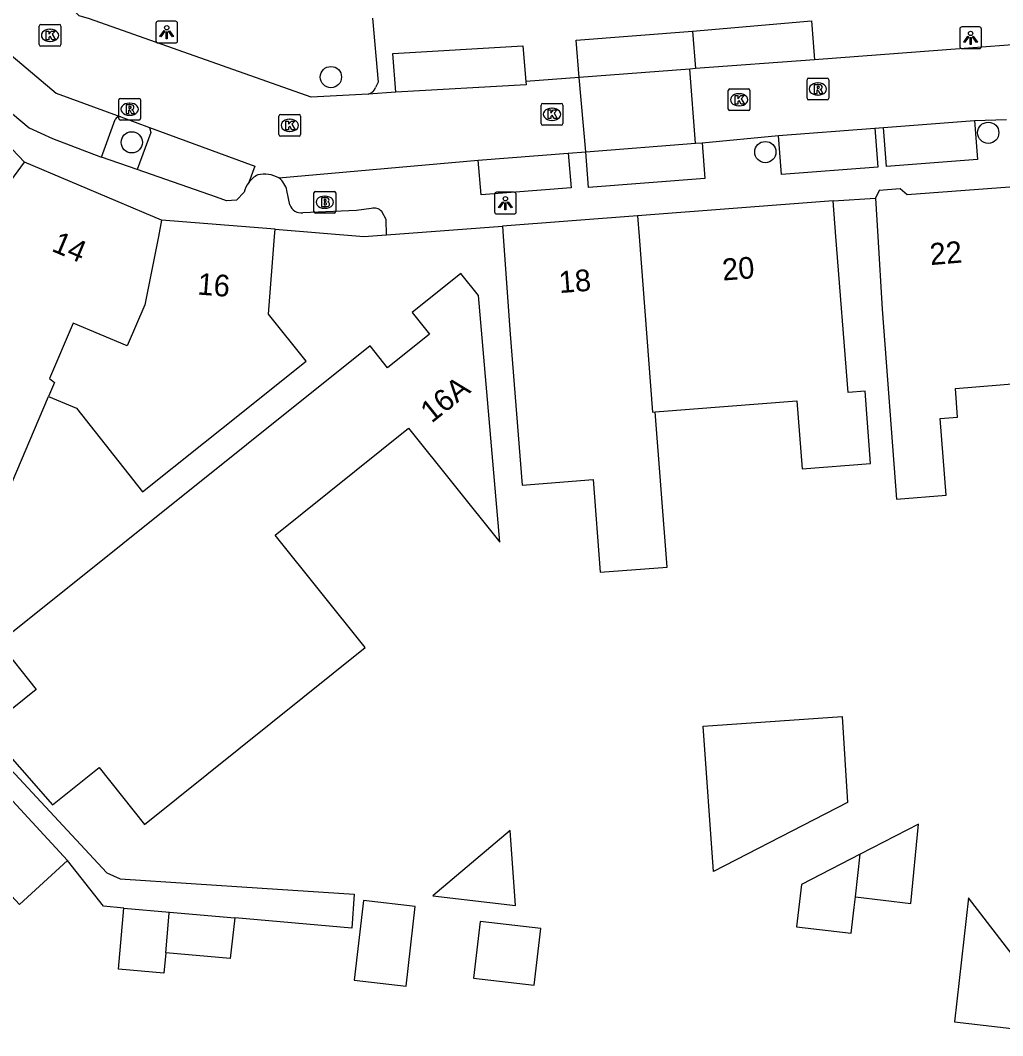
# Model space of a CAD drawing. Extents: x 160664 to 161506, y 382245 to 383288.
# Drawn here: x 160852.57 to 160897.84, y 382963.18 to 383009.95 of the extents above; entities that cross this region are included whole.
import ezdxf

# ---------------------------------------------------------------- set-up
doc = ezdxf.new("R2010")
doc.units = 0
for name, color, linetype in [('IMGEO_Boom', 7, 'Continuous'), ('IMGEO_Brandkraan', 7, 'Continuous'), ('IMGEO_Kolk', 7, 'Continuous'), ('IMGEO_Lichtpunt', 7, 'Continuous'), ('IMGEO_Pand', 7, 'Continuous'), ('IMGEO_Pand_nummerreeks', 7, 'Continuous'), ('IMGEO_Parkeervlak_open', 7, 'Continuous'), ('IMGEO_Rioolput', 7, 'Continuous'), ('IMGEO_Voetpad_open', 7, 'Continuous'), ('IMGEO_Woonerf_open', 7, 'Continuous')]:
    doc.layers.add(name, color=color, linetype=linetype)

msp = doc.modelspace()

# ---------------------------------------------------------------- linework, layer by layer
at = {"layer": 'IMGEO_Boom'}
for centre in [(160866.885, 383007.336), (160897.174, 383004.77), (160857.709, 383004.329), (160886.905, 383003.881)]:
    msp.add_circle(centre, 0.489, dxfattribs=at)
at = {"layer": 'IMGEO_Brandkraan'}
for p, q in [((160866.104, 383001.145), (160866.104, 383001.997)), ((160866.179, 383002.071), (160867.031, 383002.071)), ((160866.592, 383001.851), (160866.617, 383001.851)), ((160867.105, 383001.997), (160867.105, 383001.145)), ((160866.615, 383001.291), (160866.59, 383001.291)), ((160867.031, 383001.071), (160866.179, 383001.071))]:
    msp.add_line(p, q, dxfattribs=at)
for points in [[(160866.104, 383001.145), (160866.104, 383001.997)], [(160866.179, 383002.071), (160867.031, 383002.071)], [(160866.452, 383001.771), (160866.452, 383001.371), (160866.665, 383001.371)], [(160866.683, 383001.771), (160866.452, 383001.771)], [(160866.631, 383001.69), (160866.577, 383001.69), (160866.577, 383001.614)], [(160867.105, 383001.997), (160867.105, 383001.145)], [(160866.577, 383001.614), (160866.63, 383001.614)], [(160866.639, 383001.538), (160866.577, 383001.538), (160866.577, 383001.457)], [(160866.577, 383001.457), (160866.639, 383001.457)], [(160867.031, 383001.071), (160866.179, 383001.071)]]:
    msp.add_lwpolyline(points, dxfattribs=at)
for centre, radius, start, end in [((160866.181, 383001.995), 0.0765, 91.552, 178.448), ((160866.181, 383001.995), 0.0765, 91.552, 178.448), ((160866.632, 383001.652), 0.0379, 267.8285, 90.9355), ((160866.687, 383001.626), 0.145, 59.4692, 91.5367), ((160866.712, 383001.673), 0.0922, 285.5137, 58.1501), ((160867.029, 383001.995), 0.0765, 1.552, 88.448), ((160867.029, 383001.995), 0.0765, 1.552, 88.448), ((160866.64, 383001.497), 0.0404, 269.8759, 90.5077), ((160866.671, 383001.622), 0.251, 268.6676, 293.5347), ((160866.717, 383001.481), 0.105, 301.3115, 78.989), ((160866.181, 383001.147), 0.0765, 181.552, 268.448), ((160866.181, 383001.147), 0.0765, 181.552, 268.448), ((160867.029, 383001.147), 0.0765, 271.552, 358.448), ((160867.029, 383001.147), 0.0765, 271.552, 358.448)]:
    msp.add_arc(centre, radius, start, end, dxfattribs=at)
for centre, major_axis, ratio, start_param, end_param in [((160866.591, 383001.571), (-0.387, 0.002), 0.722429, 4.712389, 7.853982), ((160866.616, 383001.571), (-0.39, 0.002), 0.717154, 1.570796, 4.712389)]:
    msp.add_ellipse(centre, major_axis=major_axis, ratio=ratio, start_param=start_param, end_param=end_param, dxfattribs=at)
at = {"layer": 'IMGEO_Kolk'}
for p, q in [((160853.443, 383008.833), (160853.443, 383009.685)), ((160853.518, 383009.759), (160854.37, 383009.759)), ((160854.444, 383009.685), (160854.444, 383008.833)), ((160853.931, 383009.539), (160853.956, 383009.539)), ((160854.37, 383008.759), (160853.518, 383008.759)), ((160853.954, 383008.979), (160853.929, 383008.979)), ((160885.193, 383005.866), (160885.193, 383006.718)), ((160885.268, 383006.792), (160886.12, 383006.792)), ((160885.681, 383006.572), (160885.706, 383006.572)), ((160886.194, 383006.718), (160886.194, 383005.866)), ((160876.573, 383005.196), (160876.573, 383006.048)), ((160876.648, 383006.122), (160877.5, 383006.122)), ((160877.061, 383005.902), (160877.086, 383005.902)), ((160877.574, 383006.048), (160877.574, 383005.196)), ((160885.704, 383006.012), (160885.679, 383006.012)), ((160864.489, 383004.686), (160864.489, 383005.538)), ((160864.564, 383005.612), (160865.416, 383005.612)), ((160865.49, 383005.538), (160865.49, 383004.686)), ((160886.12, 383005.792), (160885.268, 383005.792)), ((160864.977, 383005.392), (160865.002, 383005.392)), ((160877.5, 383005.122), (160876.648, 383005.122)), ((160877.084, 383005.342), (160877.059, 383005.342)), ((160865.416, 383004.612), (160864.564, 383004.612)), ((160865, 383004.832), (160864.975, 383004.832))]:
    msp.add_line(p, q, dxfattribs=at)
for points in [[(160853.443, 383008.833), (160853.443, 383009.685)], [(160853.518, 383009.759), (160854.37, 383009.759)], [(160854.444, 383009.685), (160854.444, 383008.833)], [(160853.764, 383009.459), (160853.887, 383009.459), (160853.887, 383009.308), (160854.017, 383009.459), (160854.181, 383009.459), (160854.035, 383009.308), (160854.188, 383009.059), (160854.036, 383009.059), (160853.951, 383009.223), (160853.887, 383009.156), (160853.887, 383009.059), (160853.764, 383009.059), (160853.764, 383009.459)], [(160854.37, 383008.759), (160853.518, 383008.759)], [(160885.193, 383005.866), (160885.193, 383006.718)], [(160885.268, 383006.792), (160886.12, 383006.792)], [(160885.514, 383006.492), (160885.637, 383006.492), (160885.637, 383006.341), (160885.767, 383006.492), (160885.931, 383006.492), (160885.785, 383006.341), (160885.938, 383006.092), (160885.786, 383006.092), (160885.701, 383006.256), (160885.637, 383006.189), (160885.637, 383006.092), (160885.514, 383006.092), (160885.514, 383006.492)], [(160886.194, 383006.718), (160886.194, 383005.866)], [(160876.573, 383005.196), (160876.573, 383006.048)], [(160876.648, 383006.122), (160877.5, 383006.122)], [(160877.574, 383006.048), (160877.574, 383005.196)], [(160864.489, 383004.686), (160864.489, 383005.538)], [(160864.564, 383005.612), (160865.416, 383005.612)], [(160865.49, 383005.538), (160865.49, 383004.686)], [(160876.894, 383005.822), (160877.017, 383005.822), (160877.017, 383005.671), (160877.147, 383005.822), (160877.311, 383005.822), (160877.165, 383005.671), (160877.318, 383005.422), (160877.166, 383005.422), (160877.081, 383005.586), (160877.017, 383005.519), (160877.017, 383005.422), (160876.894, 383005.422), (160876.894, 383005.822)], [(160886.12, 383005.792), (160885.268, 383005.792)], [(160864.81, 383005.312), (160864.933, 383005.312), (160864.933, 383005.161), (160865.063, 383005.312), (160865.227, 383005.312), (160865.081, 383005.161), (160865.234, 383004.912), (160865.082, 383004.912), (160864.997, 383005.076), (160864.933, 383005.009), (160864.933, 383004.912), (160864.81, 383004.912), (160864.81, 383005.312)], [(160877.5, 383005.122), (160876.648, 383005.122)], [(160865.416, 383004.612), (160864.564, 383004.612)]]:
    msp.add_lwpolyline(points, dxfattribs=at)
for centre, start, end in [((160853.52, 383009.683), 91.552, 178.448), ((160853.52, 383009.683), 91.552, 178.448), ((160854.368, 383009.683), 1.552, 88.448), ((160854.368, 383009.683), 1.552, 88.448), ((160853.52, 383008.835), 181.552, 268.448), ((160853.52, 383008.835), 181.552, 268.448), ((160854.368, 383008.835), 271.552, 358.448), ((160854.368, 383008.835), 271.552, 358.448), ((160885.27, 383006.716), 91.552, 178.448), ((160885.27, 383006.716), 91.552, 178.448), ((160886.118, 383006.716), 1.552, 88.448), ((160886.118, 383006.716), 1.552, 88.448), ((160876.65, 383006.046), 91.552, 178.448), ((160876.65, 383006.046), 91.552, 178.448), ((160877.498, 383006.046), 1.552, 88.448), ((160877.498, 383006.046), 1.552, 88.448), ((160885.27, 383005.868), 181.552, 268.448), ((160885.27, 383005.868), 181.552, 268.448), ((160886.118, 383005.868), 271.552, 358.448), ((160886.118, 383005.868), 271.552, 358.448), ((160864.566, 383005.536), 91.552, 178.448), ((160864.566, 383005.536), 91.552, 178.448), ((160865.414, 383005.536), 1.552, 88.448), ((160865.414, 383005.536), 1.552, 88.448), ((160876.65, 383005.198), 181.552, 268.448), ((160876.65, 383005.198), 181.552, 268.448), ((160877.498, 383005.198), 271.552, 358.448), ((160877.498, 383005.198), 271.552, 358.448), ((160864.566, 383004.688), 181.552, 268.448), ((160864.566, 383004.688), 181.552, 268.448), ((160865.414, 383004.688), 271.552, 358.448), ((160865.414, 383004.688), 271.552, 358.448)]:
    msp.add_arc(centre, 0.0765, start, end, dxfattribs=at)
for centre, major_axis, ratio, start_param, end_param in [((160853.93, 383009.259), (-0.387, 0.002), 0.722429, 4.712389, 7.853982), ((160853.955, 383009.259), (-0.39, 0.002), 0.717154, 1.570796, 4.712389), ((160885.68, 383006.292), (-0.387, 0.002), 0.722429, 4.712389, 7.853982), ((160885.705, 383006.292), (-0.39, 0.002), 0.717154, 1.570796, 4.712389), ((160877.06, 383005.622), (-0.387, 0.002), 0.722429, 4.712389, 7.853982), ((160877.085, 383005.622), (-0.39, 0.002), 0.717154, 1.570796, 4.712389), ((160864.976, 383005.112), (-0.387, 0.002), 0.722429, 4.712389, 7.853982), ((160865.001, 383005.112), (-0.39, 0.002), 0.717154, 1.570796, 4.712389)]:
    msp.add_ellipse(centre, major_axis=major_axis, ratio=ratio, start_param=start_param, end_param=end_param, dxfattribs=at)
at = {"layer": 'IMGEO_Lichtpunt'}
for p, q in [((160858.821, 383009.811), (160858.821, 383009.004)), ((160858.821, 383009.811), (160858.821, 383009.004)), ((160859.723, 383009.906), (160858.915, 383009.906)), ((160859.723, 383009.906), (160858.915, 383009.906)), ((160859.817, 383009.004), (160859.817, 383009.811)), ((160859.817, 383009.004), (160859.817, 383009.811)), ((160896.764, 383009.646), (160895.956, 383009.646)), ((160896.764, 383009.646), (160895.956, 383009.646)), ((160895.862, 383009.551), (160895.862, 383008.744)), ((160895.862, 383009.551), (160895.862, 383008.744)), ((160896.858, 383008.744), (160896.858, 383009.551)), ((160896.858, 383008.744), (160896.858, 383009.551)), ((160858.915, 383008.91), (160859.723, 383008.91)), ((160858.915, 383008.91), (160859.723, 383008.91)), ((160895.956, 383008.65), (160896.764, 383008.65)), ((160895.956, 383008.65), (160896.764, 383008.65)), ((160874.427, 383001.933), (160874.427, 383001.126)), ((160874.427, 383001.933), (160874.427, 383001.126)), ((160875.329, 383002.028), (160874.521, 383002.028)), ((160875.329, 383002.028), (160874.521, 383002.028)), ((160875.423, 383001.126), (160875.423, 383001.933)), ((160875.423, 383001.126), (160875.423, 383001.933)), ((160874.521, 383001.032), (160875.329, 383001.032)), ((160874.521, 383001.032), (160875.329, 383001.032))]:
    msp.add_line(p, q, dxfattribs=at)
for points in [[(160859.195, 383009.475), (160859.234, 383009.447), (160859.046, 383009.185), (160859.008, 383009.212), (160859.195, 383009.475)], [(160859.297, 383009.427), (160859.344, 383009.427), (160859.344, 383009.105), (160859.297, 383009.105), (160859.297, 383009.427)], [(160859.407, 383009.447), (160859.445, 383009.474), (160859.632, 383009.212), (160859.593, 383009.184), (160859.407, 383009.447)], [(160896.236, 383009.215), (160896.275, 383009.187), (160896.087, 383008.925), (160896.049, 383008.952), (160896.236, 383009.215)], [(160896.338, 383009.167), (160896.385, 383009.167), (160896.385, 383008.845), (160896.338, 383008.845), (160896.338, 383009.167)], [(160896.448, 383009.187), (160896.486, 383009.214), (160896.673, 383008.952), (160896.634, 383008.924), (160896.448, 383009.187)], [(160874.801, 383001.597), (160874.84, 383001.569), (160874.652, 383001.307), (160874.614, 383001.334), (160874.801, 383001.597)], [(160874.903, 383001.549), (160874.95, 383001.549), (160874.95, 383001.227), (160874.903, 383001.227), (160874.903, 383001.549)], [(160875.013, 383001.569), (160875.051, 383001.596), (160875.238, 383001.334), (160875.199, 383001.306), (160875.013, 383001.569)]]:
    msp.add_lwpolyline(points, dxfattribs=at)
for centre in [(160859.32, 383009.609), (160896.361, 383009.349), (160874.926, 383001.731)]:
    msp.add_circle(centre, 0.0994, dxfattribs=at)
for centre, start, end in [((160858.915, 383009.811), 90, 180), ((160858.915, 383009.811), 90, 180), ((160859.723, 383009.811), 0, 90), ((160859.723, 383009.811), 0, 90), ((160895.956, 383009.551), 90, 180), ((160895.956, 383009.551), 90, 180), ((160896.764, 383009.551), 0, 90), ((160896.764, 383009.551), 0, 90), ((160858.915, 383009.004), 180, 270), ((160858.915, 383009.004), 180, 270), ((160859.723, 383009.004), 270, 0), ((160859.723, 383009.004), 270, 360), ((160895.956, 383008.744), 180, 270), ((160895.956, 383008.744), 180, 270), ((160896.764, 383008.744), 270, 0), ((160896.764, 383008.744), 270, 360), ((160874.521, 383001.933), 90, 180), ((160874.521, 383001.933), 90, 180), ((160875.329, 383001.933), 0, 90), ((160875.329, 383001.933), 0, 90), ((160874.521, 383001.126), 180, 270), ((160874.521, 383001.126), 180, 270), ((160875.329, 383001.126), 270, 0), ((160875.329, 383001.126), 270, 360)]:
    msp.add_arc(centre, 0.0946, start, end, dxfattribs=at)
at = {"layer": 'IMGEO_Pand'}
for points in [[(160852.76, 383003.413), (160849.043, 383007.311)], [(160847.11, 382995.719), (160850.253, 383000), (160852.76, 383003.413)], [(160859.085, 383000.739), (160852.76, 383003.413)], [(160898.171, 383002.268), (160893.435, 383001.905), (160893.109, 383002.184), (160892.149, 383002.11), (160891.979, 383001.755)], [(160891.979, 383001.755), (160892.086, 383000), (160892.291, 382996.643), (160892.944, 382987.896), (160895.236, 382988.083), (160894.966, 382991.616), (160895.761, 382991.677), (160895.66, 382992.998), (160898.838, 382993.254)], [(160890.024, 383001.641), (160881.014, 383000.95)], [(160881.83, 382991.916), (160888.361, 382992.417), (160888.601, 382989.295), (160891.754, 382989.537), (160891.499, 382992.864), (160890.722, 382992.804), (160890.154, 383000), (160890.024, 383001.641)], [(160859.085, 383000.739), (160858.937, 383000), (160858.304, 382996.846), (160857.503, 382994.951), (160855.005, 382996.007), (160853.924, 382993.452), (160854.142, 382993.27), (160853.869, 382992.624)], [(160864.31, 383000.334), (160859.085, 383000.739)], [(160881.014, 383000.95), (160874.785, 383000.473)], [(160881.014, 383000.95), (160881.087, 383000), (160881.707, 382991.907), (160881.83, 382991.916)], [(160853.869, 382992.624), (160855.162, 382992.081), (160858.209, 382988.228), (160861.017, 382990.471), (160861.837, 382991.126), (160865.743, 382994.247), (160864.016, 382996.408), (160864.285, 383000), (160864.31, 383000.334)], [(160874.785, 383000.473), (160874.82, 383000), (160875.151, 382995.487), (160875.691, 382988.54), (160878.965, 382988.798), (160879.292, 382984.531), (160882.378, 382984.767), (160881.83, 382991.916)], [(160858.301, 382972.903), (160868.471, 382981.057), (160864.317, 382986.237), (160870.465, 382991.167), (160874.675, 382985.916), (160873.684, 382997.28), (160872.873, 382998.295), (160870.623, 382996.497), (160871.428, 382995.489), (160869.499, 382993.947), (160868.693, 382994.955), (160851.584, 382981.282), (160853.31, 382979.129), (160851.005, 382977.28), (160854.056, 382973.806), (160856.2, 382975.524), (160858.301, 382972.903)], [(160847.11, 382995.719), (160847.348, 382995.469), (160849.256, 382994.662), (160851.103, 382993.881), (160848.972, 382988.842), (160851.769, 382987.659), (160853.869, 382992.624)], [(160884.517, 382970.736), (160884.043, 382977.435), (160890.449, 382977.888), (160890.695, 382973.914), (160884.517, 382970.736)], [(160854.741, 382971.255), (160851.48, 382974.776)], [(160854.741, 382971.255), (160852.536, 382969.213), (160849.276, 382972.733)], [(160891.052, 382969.567), (160893.61, 382969.272), (160893.968, 382972.928), (160891.276, 382971.543)], [(160871.576, 382969.621), (160875.392, 382969.182), (160875.148, 382972.627), (160871.576, 382969.621)], [(160891.276, 382971.543), (160888.565, 382970.149), (160888.343, 382968.198), (160890.863, 382967.907), (160890.997, 382969.09), (160891.052, 382969.567)], [(160891.052, 382969.567), (160891.276, 382971.543)], [(160867.959, 382965.729), (160870.352, 382965.455), (160870.774, 382969.131), (160868.381, 382969.406), (160867.959, 382965.729)], [(160901.164, 382963.177), (160896.271, 382969.534), (160895.621, 382963.817), (160901.164, 382963.177)], [(160859.276, 382966.995), (160859.192, 382966.054), (160857.094, 382966.239), (160857.342, 382969.056)], [(160857.342, 382969.056), (160859.44, 382968.871)], [(160859.276, 382966.995), (160859.435, 382968.819), (160859.44, 382968.871)], [(160862.463, 382968.606), (160862.25, 382966.735), (160859.276, 382966.995)], [(160859.44, 382968.871), (160862.463, 382968.606)], [(160873.459, 382965.832), (160876.258, 382965.511), (160876.557, 382968.115), (160873.757, 382968.436), (160873.459, 382965.832)]]:
    msp.add_lwpolyline(points, dxfattribs=at)
at = {"layer": 'IMGEO_Parkeervlak_open'}
for points in [[(160848.451, 383012.41), (160851.956, 383008.511), (160854.229, 383006.596), (160857.203, 383005.505)], [(160883.544, 383009.453), (160883.683, 383007.727)], [(160889.168, 383008.136), (160883.683, 383007.727)], [(160875.864, 383007.128), (160875.876, 383006.976), (160869.884, 383006.635)], [(160856.31, 383003.651), (160856.947, 383005.386)], [(160858.524, 383005.02), (160858.59, 383004.783), (160857.963, 383003.075)], [(160858.524, 383005.02), (160863.378, 383003.239), (160863.097, 383002.473)], [(160887.511, 383004.65), (160891.948, 383004.986)], [(160892.347, 383005.016), (160896.535, 383005.333)], [(160873.675, 383003.508), (160877.813, 383003.826)]]:
    msp.add_lwpolyline(points, dxfattribs=at)
msp.add_arc((160857.143, 383005.3), 0.214, 73.5898, 156.2723, dxfattribs=at)
at = {"layer": 'IMGEO_Rioolput'}
for p, q in [((160888.898, 383007.287), (160889.75, 383007.287)), ((160888.823, 383006.361), (160888.823, 383007.213)), ((160889.311, 383007.067), (160889.336, 383007.067)), ((160889.824, 383007.213), (160889.824, 383006.361)), ((160857.184, 383006.356), (160858.036, 383006.356)), ((160889.334, 383006.507), (160889.309, 383006.507)), ((160857.109, 383005.43), (160857.109, 383006.282)), ((160857.597, 383006.136), (160857.622, 383006.136)), ((160858.11, 383006.282), (160858.11, 383005.43)), ((160889.75, 383006.287), (160888.898, 383006.287)), ((160857.62, 383005.576), (160857.595, 383005.576)), ((160858.036, 383005.356), (160857.184, 383005.356))]:
    msp.add_line(p, q, dxfattribs=at)
for points in [[(160888.898, 383007.287), (160889.75, 383007.287)], [(160888.823, 383006.361), (160888.823, 383007.213)], [(160889.412, 383006.985), (160889.16, 383006.987), (160889.16, 383006.587)], [(160889.338, 383006.906), (160889.284, 383006.906), (160889.284, 383006.825)], [(160889.284, 383006.825), (160889.336, 383006.825)], [(160889.824, 383007.213), (160889.824, 383006.361)], [(160857.184, 383006.356), (160858.036, 383006.356)], [(160889.16, 383006.587), (160889.284, 383006.587), (160889.284, 383006.749), (160889.295, 383006.749)], [(160889.342, 383006.72), (160889.413, 383006.587), (160889.553, 383006.587), (160889.488, 383006.713)], [(160857.109, 383005.43), (160857.109, 383006.282)], [(160857.698, 383006.054), (160857.446, 383006.056), (160857.446, 383005.656)], [(160857.624, 383005.975), (160857.57, 383005.975), (160857.57, 383005.894)], [(160857.57, 383005.894), (160857.622, 383005.894)], [(160858.11, 383006.282), (160858.11, 383005.43)], [(160889.75, 383006.287), (160888.898, 383006.287)], [(160857.446, 383005.656), (160857.57, 383005.656), (160857.57, 383005.818), (160857.581, 383005.818)], [(160857.628, 383005.789), (160857.699, 383005.656), (160857.839, 383005.656), (160857.774, 383005.782)], [(160858.036, 383005.356), (160857.184, 383005.356)]]:
    msp.add_lwpolyline(points, dxfattribs=at)
for centre, radius, start, end in [((160888.9, 383007.211), 0.0765, 91.552, 178.448), ((160888.9, 383007.211), 0.0765, 91.552, 178.448), ((160889.748, 383007.211), 0.0765, 1.552, 88.448), ((160889.748, 383007.211), 0.0765, 1.552, 88.448), ((160889.32, 383007.014), 0.19, 274.7715, 282.9687), ((160889.344, 383006.81), 0.0964, 77.0061, 93.1865), ((160889.358, 383006.867), 0.0378, 276.6634, 79.6772), ((160889.411, 383006.875), 0.109, 350.3612, 89.416), ((160889.409, 383006.875), 0.112, 277.5842, 350.9817), ((160857.186, 383006.28), 0.0765, 91.552, 178.448), ((160857.186, 383006.28), 0.0765, 91.552, 178.448), ((160858.034, 383006.28), 0.0765, 1.552, 88.448), ((160858.034, 383006.28), 0.0765, 1.552, 88.448), ((160888.9, 383006.363), 0.0765, 181.552, 268.448), ((160888.9, 383006.363), 0.0765, 181.552, 268.448), ((160889.294, 383006.696), 0.0533, 26.0293, 88.6989), ((160889.393, 383006.66), 0.108, 29.5134, 73.7905), ((160889.748, 383006.363), 0.0765, 271.552, 358.448), ((160889.748, 383006.363), 0.0765, 271.552, 358.448), ((160857.606, 383006.083), 0.19, 274.7715, 282.9687), ((160857.63, 383005.879), 0.0964, 77.0061, 93.1865), ((160857.644, 383005.936), 0.0378, 276.6634, 79.6772), ((160857.697, 383005.944), 0.109, 350.3612, 89.416), ((160857.695, 383005.944), 0.112, 277.5842, 350.9817), ((160857.186, 383005.432), 0.0765, 181.552, 268.448), ((160857.186, 383005.432), 0.0765, 181.552, 268.448), ((160857.58, 383005.765), 0.0533, 26.0293, 88.6989), ((160857.679, 383005.729), 0.108, 29.5134, 73.7905), ((160858.034, 383005.432), 0.0765, 271.552, 358.448), ((160858.034, 383005.432), 0.0765, 271.552, 358.448)]:
    msp.add_arc(centre, radius, start, end, dxfattribs=at)
for centre, major_axis, ratio, start_param, end_param in [((160889.31, 383006.787), (-0.387, 0.002), 0.722429, 4.712389, 7.853982), ((160889.335, 383006.787), (-0.39, 0.002), 0.717154, 1.570796, 4.712389), ((160857.596, 383005.856), (-0.387, 0.002), 0.722429, 4.712389, 7.853982), ((160857.621, 383005.856), (-0.39, 0.002), 0.717154, 1.570796, 4.712389)]:
    msp.add_ellipse(centre, major_axis=major_axis, ratio=ratio, start_param=start_param, end_param=end_param, dxfattribs=at)
at = {"layer": 'IMGEO_Voetpad_open'}
for points in [[(160868.6, 383006.554), (160865.981, 383006.413), (160855.754, 383010.024), (160855.28, 383010.153), (160854.925, 383010.503), (160851.333, 383014.229)], [(160868.803, 383010.044), (160869.069, 383007.095), (160868.939, 383006.854)], [(160883.544, 383009.453), (160889.023, 383009.93), (160889.168, 383008.136)], [(160878.321, 383007.316), (160878.188, 383009.043), (160883.544, 383009.453)], [(160905.804, 383009.393), (160889.168, 383008.136)], [(160804.689, 382994.083), (160813.018, 383001.742), (160820.162, 383008.359), (160820.979, 383009.117), (160827.916, 383001.628), (160836.559, 382992.249), (160846.446, 382981.528), (160856.563, 382970.677), (160857.169, 382970.398), (160863.713, 382969.974), (160867.953, 382969.699), (160867.851, 382968.134), (160862.463, 382968.606)], [(160869.884, 383006.635), (160869.737, 383008.43), (160875.729, 383008.771), (160875.864, 383007.128)], [(160878.321, 383007.316), (160875.864, 383007.128)], [(160869.884, 383006.635), (160868.6, 383006.554)], [(160852.212, 383005.642), (160852.982, 383005.003), (160854.062, 383004.504), (160856.271, 383003.665), (160856.31, 383003.651)], [(160891.948, 383004.986), (160892.093, 383003.192), (160887.655, 383002.856), (160887.511, 383004.65)], [(160891.948, 383004.986), (160892.347, 383005.016)], [(160896.535, 383005.333), (160896.68, 383003.539), (160892.492, 383003.222), (160892.347, 383005.016)], [(160896.535, 383005.333), (160898.018, 383005.388)], [(160883.994, 383004.309), (160887.511, 383004.65)], [(160883.994, 383004.309), (160884.12, 383002.665), (160878.752, 383002.253), (160878.626, 383003.897)], [(160857.963, 383003.075), (160856.31, 383003.651)], [(160877.813, 383003.826), (160877.949, 383002.232), (160873.811, 383001.914), (160873.675, 383003.508)], [(160877.813, 383003.826), (160878.626, 383003.897)], [(160862.889, 383002.031), (160862.539, 383001.661), (160862.08, 383001.641), (160861.61, 383001.803), (160857.963, 383003.075)], [(160864.487, 383002.692), (160873.675, 383003.508)], [(160864.998, 383001.453), (160864.857, 383002.113)], [(160890.024, 383001.641), (160891.979, 383001.755)], [(160868.745, 383001.276), (160868.066, 383001.185), (160865.588, 383001.083)], [(160869.446, 383000.074), (160869.436, 383000.776), (160869.225, 383001.146)], [(160864.31, 383000.334), (160868.409, 383000), (160869.446, 383000.074)], [(160869.446, 383000.074), (160874.785, 383000.473)], [(160857.342, 382969.056), (160856.407, 382969.138), (160854.741, 382971.255)]]:
    msp.add_lwpolyline(points, dxfattribs=at)
for centre, radius, start, end in [((160868.526, 383006.979), 0.432, 279.8778, 343.137), ((160864.1, 383001.724), 1.252, 117.7755, 143.2696), ((160863.82, 383001.5), 1.366, 60.7616, 102.8128), ((160863.863, 383001.886), 1.02, 12.8863, 52.2735), ((160864.099, 383001.732), 1.246, 143.4988, 166.0989), ((160865.52, 383001.63), 0.551, 198.6992, 277.1156), ((160868.886, 383000.846), 0.452, 41.5026, 108.1893)]:
    msp.add_arc(centre, radius, start, end, dxfattribs=at)
at = {"layer": 'IMGEO_Woonerf_open'}
for points in [[(160883.424, 383007.707), (160878.321, 383007.316)], [(160878.626, 383003.897), (160878.321, 383007.316)], [(160883.683, 383007.727), (160883.424, 383007.707)], [(160883.687, 383004.285), (160883.424, 383007.707)], [(160857.203, 383005.505), (160858.524, 383005.02)], [(160878.626, 383003.897), (160883.687, 383004.285)], [(160883.687, 383004.285), (160883.994, 383004.309)]]:
    msp.add_lwpolyline(points, dxfattribs=at)

# ---------------------------------------------------------------- texts
at = {"layer": 'IMGEO_Pand_nummerreeks'}
for s, rotation, p in [('14', 337.076, (160853.967, 382999.341)), ('22', 4.7361, (160894.519, 382998.674)), ('20', 4.3856, (160884.949, 382997.962)), ('18', 4.379, (160877.42, 382997.385)), ('16', 355.571, (160860.71, 382997.323)), ('16A', 38.6381, (160871.523, 382991.366))]:
    msp.add_text(s, height=1, rotation=rotation, dxfattribs=at).set_placement(p)

doc.saveas('drawing.dxf')
